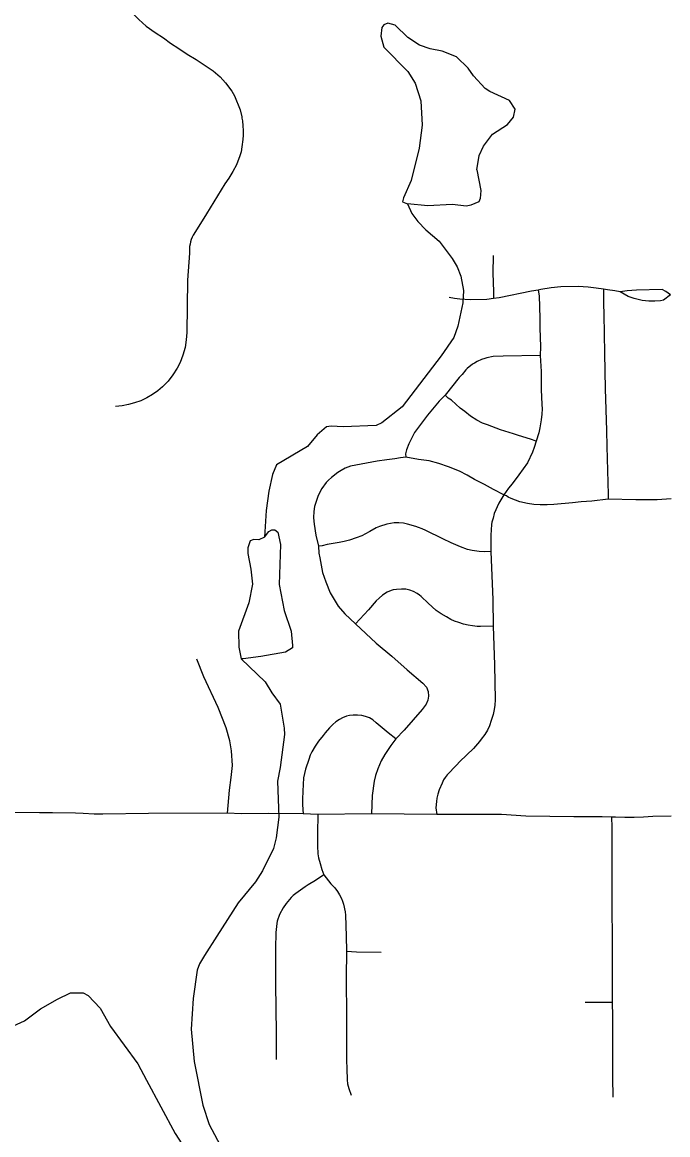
# Model space of a CAD drawing. Extents: x -19 to 366, y -4 to 359.
# Drawn here: x 148.432 to 149.004, y 189.166 to 190.151 of the extents above; entities that cross this region are included whole.
import ezdxf

# ---------------------------------------------------------------- set-up
doc = ezdxf.new("R2010")
doc.units = 0
for name, color, linetype in [('R_Striping', 7, 'Continuous'), ('R_Temp Easement', 7, 'Continuous'), ('Sheet Fence', 7, 'Continuous')]:
    doc.layers.add(name, color=color, linetype=linetype)

msp = doc.modelspace()

# ---------------------------------------------------------------- linework, layer by layer
at = {"layer": 'R_Striping'}
for points in [[(148.52619, 190.16306), (148.53035, 190.15857), (148.5354, 190.15371), (148.54206, 190.14778), (148.54998, 190.14199), (148.55737, 190.13728), (148.56364, 190.13258), (148.57098, 190.12796), (148.57826, 190.12301), (148.58639, 190.11809), (148.60134, 190.10826), (148.60761, 190.10293), (148.61232, 190.09761), (148.61784, 190.09027), (148.62043, 190.08613), (148.6253, 190.07362), (148.62677, 190.06749), (148.62694, 190.06629)], [(148.62694, 190.06629), (148.62728, 190.06391), (148.62774, 190.05952), (148.62796, 190.05521), (148.62792, 190.05104), (148.62784, 190.04745), (148.6269, 190.04072), (148.62615, 190.03648), (148.62503, 190.03285), (148.62207, 190.02502), (148.61895, 190.01915), (148.61516, 190.01299), (148.61177, 190.00814)], [(148.61177, 190.00814), (148.59537, 189.98164), (148.59006, 189.973), (148.58372, 189.96257), (148.58281, 189.9607), (148.58201, 189.95876), (148.58138, 189.95677), (148.58088, 189.95474), (148.58054, 189.95268), (148.58034, 189.9506), (148.58028, 189.94851), (148.58036, 189.94655), (148.57851, 189.92288), (148.57799, 189.87643), (148.57759, 189.86985), (148.57645, 189.863), (148.57461, 189.8563), (148.57208, 189.84983), (148.56946, 189.84467), (148.56575, 189.8388), (148.56144, 189.83336), (148.55659, 189.82839), (148.55223, 189.82471), (148.54749, 189.82137), (148.54249, 189.81845), (148.53723, 189.81598), (148.5318, 189.81399), (148.5263, 189.8125), (148.52058, 189.81147), (148.51482, 189.81094)], [(148.84951, 189.94459), (148.84946, 189.92908), (148.84983, 189.91271), (148.84982, 189.90659)], [(148.88944, 189.91398), (148.88371, 189.91308), (148.85504, 189.90718), (148.84982, 189.90659)], [(148.94739, 189.91472), (148.94097, 189.91572), (148.93388, 189.91657), (148.92497, 189.91703), (148.90956, 189.91673), (148.90098, 189.9159), (148.89184, 189.9145), (148.88944, 189.91398)], [(148.88944, 189.91398), (148.89035, 189.90884), (148.89111, 189.889), (148.89096, 189.88058), (148.89151, 189.86368), (148.89136, 189.85595)], [(148.94739, 189.91472), (148.94734, 189.90218), (148.94769, 189.89222), (148.94838, 189.85807), (148.94903, 189.82663), (148.94998, 189.78952), (148.95035, 189.77558), (148.95169, 189.73285), (148.9517, 189.72869)], [(148.96212, 189.91232), (148.9576, 189.9132), (148.95089, 189.9141), (148.94739, 189.91472)], [(149.00668, 189.90973), (149.00275, 189.91284), (148.99953, 189.91446), (148.97681, 189.91386), (148.96832, 189.91322), (148.96212, 189.91232)], [(149.00668, 189.90973), (149.00054, 189.90498), (148.99805, 189.90442), (148.99285, 189.90412), (148.98766, 189.90415), (148.9816, 189.90474), (148.97447, 189.90655), (148.96918, 189.90835), (148.96212, 189.91232)], [(148.84982, 189.90659), (148.84398, 189.90562), (148.82916, 189.90526), (148.81996, 189.9058), (148.81537, 189.90641), (148.8106, 189.90735)], [(148.89136, 189.85595), (148.85846, 189.85539), (148.84954, 189.85502), (148.84405, 189.85396), (148.84232, 189.85339), (148.83934, 189.8524), (148.8355, 189.85079), (148.83301, 189.84939), (148.83141, 189.84838), (148.8265, 189.84464), (148.82535, 189.84342), (148.82214, 189.83933), (148.81945, 189.83652), (148.80712, 189.82099)], [(148.89136, 189.85595), (148.89212, 189.84175), (148.89226, 189.82606), (148.8929, 189.8126), (148.89294, 189.8088), (148.89272, 189.80414), (148.8923, 189.79919), (148.89103, 189.79184), (148.89007, 189.78745), (148.88785, 189.78006)], [(148.80712, 189.82099), (148.80179, 189.8155), (148.79138, 189.80326), (148.77979, 189.78775), (148.77481, 189.77789), (148.77267, 189.77248), (148.77202, 189.76885), (148.77208, 189.76601)], [(148.88785, 189.78006), (148.88285, 189.78186), (148.87193, 189.78518), (148.86778, 189.78666), (148.85598, 189.79032), (148.84457, 189.79458), (148.84017, 189.79622), (148.83519, 189.79869), (148.82964, 189.80228), (148.82454, 189.80634), (148.82026, 189.80951), (148.81254, 189.81637), (148.80976, 189.81838), (148.80712, 189.82099)], [(148.88785, 189.78006), (148.88608, 189.77445), (148.88456, 189.77042), (148.87992, 189.76104), (148.87235, 189.75036), (148.8665, 189.74243), (148.86323, 189.73857), (148.85919, 189.73269)], [(148.77208, 189.76601), (148.76741, 189.76546), (148.76242, 189.76447), (148.75543, 189.76368), (148.7469, 189.7624), (148.72313, 189.75807), (148.71836, 189.75612), (148.71495, 189.75425), (148.71191, 189.75236), (148.70619, 189.74808), (148.70375, 189.74575), (148.70154, 189.74342), (148.69776, 189.73835), (148.69561, 189.73426), (148.69424, 189.7311), (148.6924, 189.72591), (148.69132, 189.72236), (148.69056, 189.71793), (148.69041, 189.71263), (148.69062, 189.70939), (148.69099, 189.70653), (148.69253, 189.69694), (148.69482, 189.68719)], [(148.85919, 189.73269), (148.85001, 189.73732), (148.84206, 189.74164), (148.83321, 189.7462), (148.82668, 189.74994), (148.81982, 189.75355), (148.81011, 189.75742), (148.8014, 189.76047), (148.79285, 189.76278), (148.78334, 189.76406), (148.77208, 189.76601)], [(148.85919, 189.73269), (148.85468, 189.72529), (148.85047, 189.71615), (148.84951, 189.71193), (148.84853, 189.70844), (148.84823, 189.70648), (148.84754, 189.69693), (148.84767, 189.68238)], [(148.9517, 189.72869), (148.93702, 189.72692), (148.9277, 189.72655), (148.92006, 189.72561), (148.90329, 189.72413), (148.89749, 189.72377), (148.89113, 189.72368), (148.88557, 189.72409), (148.88012, 189.72499), (148.87311, 189.72651), (148.86557, 189.72936), (148.86302, 189.73057), (148.86142, 189.73168), (148.85919, 189.73269)], [(149.00747, 189.72898), (148.99499, 189.72819), (148.97595, 189.72812), (148.9517, 189.72869)], [(148.84767, 189.68238), (148.84173, 189.68228), (148.83713, 189.68253), (148.831, 189.68318), (148.8268, 189.68419), (148.82055, 189.68652), (148.81227, 189.69013), (148.80494, 189.69359), (148.79001, 189.70115), (148.78665, 189.70261), (148.78354, 189.70371), (148.78114, 189.70455), (148.77381, 189.70673), (148.77021, 189.70744), (148.7661, 189.70776), (148.76194, 189.70771), (148.75847, 189.70732), (148.75546, 189.70662), (148.74877, 189.70457), (148.74575, 189.7033), (148.74042, 189.70017), (148.73963, 189.69971), (148.73322, 189.69641), (148.72809, 189.69446), (148.72222, 189.69258), (148.71745, 189.6913), (148.71301, 189.69034), (148.70236, 189.68849), (148.69803, 189.68759), (148.69482, 189.68719)], [(148.69482, 189.68719), (148.69514, 189.68097), (148.69601, 189.67673), (148.69819, 189.66384), (148.70126, 189.65546), (148.70522, 189.64586), (148.71229, 189.63413), (148.71802, 189.62709), (148.72755, 189.61824)], [(148.84767, 189.68238), (148.8493, 189.63966), (148.84965, 189.61634)], [(148.84965, 189.61634), (148.83853, 189.61593), (148.8353, 189.61606), (148.83129, 189.61646), (148.82734, 189.61714), (148.82318, 189.61816), (148.8191, 189.61942), (148.81527, 189.62084), (148.81202, 189.62233), (148.80815, 189.62448), (148.80354, 189.62728), (148.79911, 189.63032), (148.7954, 189.63342), (148.79198, 189.63672), (148.78586, 189.64264), (148.78443, 189.64384), (148.7822, 189.64535), (148.77905, 189.64702), (148.77575, 189.64823), (148.77215, 189.64894), (148.76845, 189.64918), (148.76377, 189.64888), (148.76094, 189.64838), (148.75911, 189.64788), (148.75562, 189.64638), (148.75151, 189.64372), (148.74848, 189.64122), (148.74602, 189.63879), (148.7392, 189.63088), (148.72755, 189.61824)], [(148.72755, 189.61824), (148.74584, 189.60135), (148.75971, 189.58964), (148.77348, 189.57762), (148.78733, 189.56583), (148.79056, 189.56222), (148.79193, 189.55839), (148.79223, 189.55419), (148.79181, 189.55065), (148.79016, 189.54722), (148.78668, 189.54257), (148.77086, 189.5242), (148.76337, 189.51639)], [(148.84965, 189.61634), (148.8507, 189.58196), (148.85134, 189.55097), (148.8511, 189.54638), (148.85053, 189.5424), (148.84957, 189.53817), (148.84798, 189.53274), (148.84637, 189.52789), (148.8447, 189.52426), (148.8421, 189.52021), (148.83909, 189.51628), (148.83752, 189.51421), (148.83207, 189.50807), (148.82021, 189.49655), (148.817, 189.49322), (148.8089, 189.48449), (148.80709, 189.48226), (148.80571, 189.48015), (148.80426, 189.47731), (148.80188, 189.47129), (148.80069, 189.46764), (148.79978, 189.46403), (148.79932, 189.46099), (148.79887, 189.45542), (148.79964, 189.44953)], [(148.61405, 189.45069), (148.61576, 189.47109), (148.61744, 189.48231), (148.61844, 189.49298), (148.61756, 189.5058), (148.61628, 189.51462), (148.61295, 189.5263), (148.60597, 189.54421), (148.59308, 189.57129), (148.5869, 189.5871)], [(148.76337, 189.51639), (148.7566, 189.52176), (148.74591, 189.53077), (148.74281, 189.53322), (148.74006, 189.53498), (148.73634, 189.5364), (148.73324, 189.53709), (148.72942, 189.5375), (148.72544, 189.53752), (148.72235, 189.53715), (148.71945, 189.53653), (148.71592, 189.53505), (148.71331, 189.53373), (148.7101, 189.53165), (148.70736, 189.52914), (148.70458, 189.52612), (148.70078, 189.52178), (148.69879, 189.51951), (148.69473, 189.51437), (148.69183, 189.51), (148.68899, 189.50513), (148.68747, 189.50204), (148.68607, 189.49834), (148.68317, 189.48968), (148.68225, 189.48578), (148.68161, 189.48197), (148.68087, 189.47016), (148.68061, 189.46301), (148.68069, 189.45792), (148.68109, 189.45008)], [(148.76337, 189.51639), (148.75886, 189.51059), (148.7536, 189.50276), (148.75028, 189.49712), (148.7473, 189.48992), (148.74537, 189.48417), (148.74399, 189.47887), (148.74246, 189.4664), (148.74175, 189.44997)], [(148.4474, 189.45093), (148.39429, 189.45146), (148.39107, 189.4513), (148.38487, 189.45048), (148.37986, 189.45002), (148.37165, 189.4498), (148.3229, 189.4502), (148.31064, 189.45069)], [(148.48603, 189.45025), (148.47941, 189.45058), (148.45903, 189.45099), (148.4474, 189.45093)], [(148.61405, 189.45069), (148.54403, 189.45038), (148.50362, 189.44969), (148.49582, 189.44981), (148.48603, 189.45025)], [(148.68109, 189.45008), (148.65056, 189.45023), (148.62619, 189.45015), (148.61405, 189.45069)], [(148.69406, 189.44959), (148.68109, 189.45008)], [(148.69406, 189.44959), (148.6938, 189.43287), (148.6939, 189.42184), (148.69423, 189.41465), (148.69481, 189.41107), (148.69617, 189.40595), (148.6978, 189.40072), (148.69955, 189.39597)], [(148.74175, 189.44997), (148.69406, 189.44959)], [(148.79964, 189.44953), (148.74175, 189.44997)], [(148.95465, 189.44726), (148.94612, 189.4473), (148.92319, 189.4474), (148.92113, 189.44743), (148.87848, 189.44813), (148.8571, 189.44942), (148.79964, 189.44953)], [(149.0073, 189.44791), (148.99113, 189.44765), (148.98286, 189.44713), (148.97458, 189.44689), (148.96629, 189.44693), (148.95799, 189.44725), (148.95465, 189.44726)], [(148.95465, 189.44726), (148.95478, 189.4382), (148.95476, 189.41331), (148.95486, 189.3983), (148.95485, 189.38587), (148.95482, 189.36549), (148.95513, 189.341), (148.95523, 189.31998), (148.95522, 189.29991), (148.95511, 189.2829)], [(148.69955, 189.39597), (148.69209, 189.39101), (148.68548, 189.38715), (148.68288, 189.38545), (148.67458, 189.37945), (148.67236, 189.37768), (148.6705, 189.37594), (148.66599, 189.37072), (148.66338, 189.36692), (148.66027, 189.36084), (148.65824, 189.35498), (148.65787, 189.35297), (148.65695, 189.3451), (148.65659, 189.33092), (148.65664, 189.30465), (148.65695, 189.27228), (148.65713, 189.26131), (148.65728, 189.25334), (148.65716, 189.23252)], [(148.69955, 189.39597), (148.70584, 189.38821), (148.70913, 189.38444), (148.71154, 189.38133), (148.71334, 189.37831), (148.71505, 189.37502), (148.71602, 189.37274), (148.717, 189.36996), (148.71829, 189.36323), (148.71859, 189.36045), (148.71941, 189.34168), (148.71971, 189.32844)], [(148.71971, 189.32844), (148.71924, 189.30525), (148.71952, 189.26981), (148.71967, 189.2505), (148.71963, 189.23197), (148.71979, 189.22425), (148.72021, 189.21434), (148.72054, 189.21106), (148.72159, 189.2068), (148.72383, 189.20093)], [(148.71971, 189.32844), (148.72835, 189.3279), (148.75024, 189.32763)], [(148.95511, 189.2829), (148.94016, 189.2831), (148.93107, 189.28307)], [(148.95511, 189.2829), (148.95535, 189.27084), (148.95551, 189.25049), (148.95543, 189.23567), (148.9554, 189.22739), (148.95547, 189.21141), (148.95555, 189.20417), (148.95565, 189.19926)]]:
    msp.add_lwpolyline(points, dxfattribs=at)
at = {"layer": 'R_Temp Easement'}
for points in [[(148.83507, 190.02034), (148.83729, 190.03326), (148.84105, 190.04144), (148.84916, 190.0521), (148.86241, 190.06051), (148.86769, 190.06699), (148.86918, 190.07421), (148.86402, 190.08178), (148.84653, 190.08987), (148.84254, 190.09251), (148.83206, 190.10367), (148.82747, 190.11049), (148.81718, 190.1205), (148.80445, 190.12558), (148.79363, 190.12762), (148.78432, 190.131), (148.77385, 190.1376), (148.7628, 190.14856), (148.75634, 190.15024), (148.75274, 190.1489), (148.75105, 190.14642), (148.74994, 190.13901), (148.75264, 190.12915), (148.77398, 190.1076), (148.78048, 190.09738), (148.78548, 190.08164), (148.78671, 190.06), (148.78414, 190.03968), (148.77705, 190.01117), (148.7701, 189.99576), (148.76916, 189.99215), (148.77354, 189.99027), (148.77756, 189.98174), (148.78271, 189.97474), (148.78995, 189.96737), (148.80176, 189.95735), (148.81321, 189.94183), (148.8176, 189.93445), (148.82105, 189.9263), (148.82338, 189.91359), (148.82286, 189.90257), (148.8184, 189.88205), (148.81484, 189.87197), (148.80352, 189.8556), (148.76881, 189.81065), (148.75103, 189.79633), (148.74592, 189.79403), (148.71652, 189.79277)], [(148.83507, 190.02034), (148.83875, 190.00213), (148.83802, 189.9951), (148.8369, 189.99225), (148.82989, 189.98918), (148.8261, 189.9884), (148.81319, 189.98968), (148.79176, 189.98864), (148.77354, 189.99027)], [(148.71652, 189.79277), (148.70589, 189.79348), (148.70191, 189.79271), (148.69359, 189.78584), (148.68491, 189.77555), (148.65747, 189.75929), (148.6539, 189.75055), (148.65074, 189.73591), (148.64834, 189.71863), (148.64693, 189.69527), (148.6507, 189.70003), (148.65335, 189.70156), (148.6562, 189.70157), (148.65867, 189.69968), (148.66099, 189.68868), (148.66001, 189.65318), (148.66447, 189.63022), (148.67043, 189.61202), (148.67181, 189.59931), (148.67163, 189.59703), (148.66539, 189.5932), (148.64359, 189.5895), (148.62804, 189.58735), (148.62633, 189.58734), (148.64748, 189.56693), (148.6534, 189.55727), (148.66065, 189.54724), (148.66435, 189.52599), (148.66475, 189.5203), (148.66089, 189.49123), (148.65848, 189.47888), (148.65975, 189.44699), (148.65737, 189.42876), (148.65475, 189.41944), (148.64516, 189.39966), (148.63894, 189.38976), (148.62346, 189.37128), (148.60462, 189.34177), (148.59368, 189.32464), (148.58916, 189.31721), (148.58729, 189.3117), (148.5836, 189.28643)], [(148.64693, 189.69527), (148.64181, 189.69278), (148.63745, 189.69314), (148.63423, 189.6918), (148.63217, 189.68571), (148.63219, 189.68059), (148.63472, 189.66674), (148.63629, 189.65364), (148.63314, 189.63692), (148.62395, 189.61201), (148.62401, 189.59759), (148.62633, 189.58734)], [(148.4179, 189.25934), (148.43418, 189.26662), (148.44818, 189.27751), (148.46351, 189.28592), (148.47487, 189.29148), (148.48625, 189.29153), (148.49063, 189.28908), (148.5013, 189.27792), (148.51028, 189.26182), (148.53452, 189.22851), (148.54236, 189.2143), (148.5678, 189.16695), (148.58155, 189.14536)], [(148.5836, 189.28643), (148.58182, 189.25946), (148.58441, 189.23062), (148.59236, 189.19211), (148.59793, 189.17505), (148.60998, 189.15232), (148.61746, 189.13393), (148.62056, 189.11895), (148.61936, 189.08989)]]:
    msp.add_lwpolyline(points, dxfattribs=at)
at = {"layer": 'Sheet Fence'}
for points in [[(154.11585, 1.87092), (153.9063, 10.48743), (153.69602, 19.10409), (153.48501, 27.72087), (153.27327, 36.3378), (153.0608, 44.95486), (152.84759, 53.57206), (152.63366, 62.1894), (152.419, 70.80688), (152.20362, 79.42449), (151.98751, 88.04225), (151.77068, 96.66014), (151.55312, 105.27817), (151.33484, 113.89634), (151.11584, 122.51465), (150.89612, 131.13311), (150.67568, 139.7517), (150.45452, 148.37043), (150.23264, 156.98931), (150.01005, 165.60832), (149.78674, 174.22748), (149.56272, 182.84677), (149.33799, 191.46621), (149.11254, 200.0858), (148.88638, 208.70552), (148.65952, 217.32539), (148.43194, 225.9454), (148.20366, 234.56555), (147.97466, 243.18584), (147.74497, 251.80628), (147.51457, 260.42687), (147.28346, 269.04759), (147.05165, 277.66846), (146.81914, 286.28948), (146.58593, 294.91064), (146.35202, 303.53194), (146.11742, 312.15339), (145.88211, 320.77499), (145.64611, 329.39673), (145.40941, 338.01861), (145.17202, 346.64065)], [(0, 189.51617), (7.11214, 189.52059), (14.22427, 189.53386), (21.33637, 189.55597), (28.44845, 189.58693), (35.56048, 189.62672), (42.67245, 189.67537), (49.78436, 189.73285), (56.89619, 189.79918), (64.00793, 189.87436), (71.11958, 189.95838), (78.23111, 190.05124), (85.34253, 190.15294), (92.45381, 190.26349), (99.56495, 190.38288), (106.67593, 190.51112), (113.78675, 190.6482), (120.89739, 190.79412), (128.00785, 190.94888), (135.11811, 191.11248), (142.22816, 191.28493), (149.33799, 191.46621), (156.44759, 191.65634), (163.55694, 191.85531), (170.66605, 192.06312), (177.77489, 192.27977), (184.88345, 192.50526), (191.99173, 192.73959), (199.09971, 192.98276), (206.20739, 193.23477), (213.31474, 193.49561), (220.42177, 193.7653), (227.52845, 194.04382), (234.63479, 194.33118), (241.74076, 194.62738), (248.84635, 194.93241), (255.95157, 195.24628), (263.05638, 195.56898), (270.16079, 195.90052), (277.26478, 196.24089), (284.36834, 196.5901), (291.47147, 196.94814), (298.57414, 197.31501), (305.67635, 197.69072), (312.77809, 198.07525), (319.87934, 198.46862), (326.9801, 198.87082), (334.08035, 199.28185), (341.18009, 199.7017)], [(0, 180.89994), (7.12284, 180.90436), (14.24566, 180.9176), (21.36847, 180.93968), (28.49124, 180.97058), (35.61397, 181.01031), (42.73664, 181.05888), (49.85925, 181.11627), (56.98178, 181.18249), (64.10422, 181.25754), (71.22656, 181.34142), (78.3488, 181.43413), (85.47091, 181.53567), (92.5929, 181.64603), (99.71474, 181.76523), (106.83643, 181.89325), (113.95795, 182.0301), (121.0793, 182.17578), (128.20046, 182.33029), (135.32143, 182.49362), (142.44218, 182.66579), (149.56272, 182.84677), (156.68303, 183.03659), (163.8031, 183.23523), (170.92291, 183.4427), (178.04247, 183.65899), (185.16175, 183.88411), (192.28074, 184.11805), (199.39944, 184.36082), (206.51784, 184.61242), (213.63591, 184.87283), (220.75366, 185.14207), (227.87107, 185.42014), (234.98813, 185.70702), (242.10483, 186.00273), (249.22115, 186.30726), (256.33709, 186.62061), (263.45264, 186.94279), (270.56779, 187.27378), (277.68251, 187.61359), (284.79682, 187.96222), (291.91068, 188.31967), (299.02409, 188.68594), (306.13705, 189.06103), (313.24954, 189.44494), (320.36154, 189.83766), (327.47305, 190.23919), (334.58406, 190.64954), (341.69455, 191.06871)]]:
    msp.add_spline(points, degree=3, dxfattribs=at)

doc.saveas('drawing.dxf')
